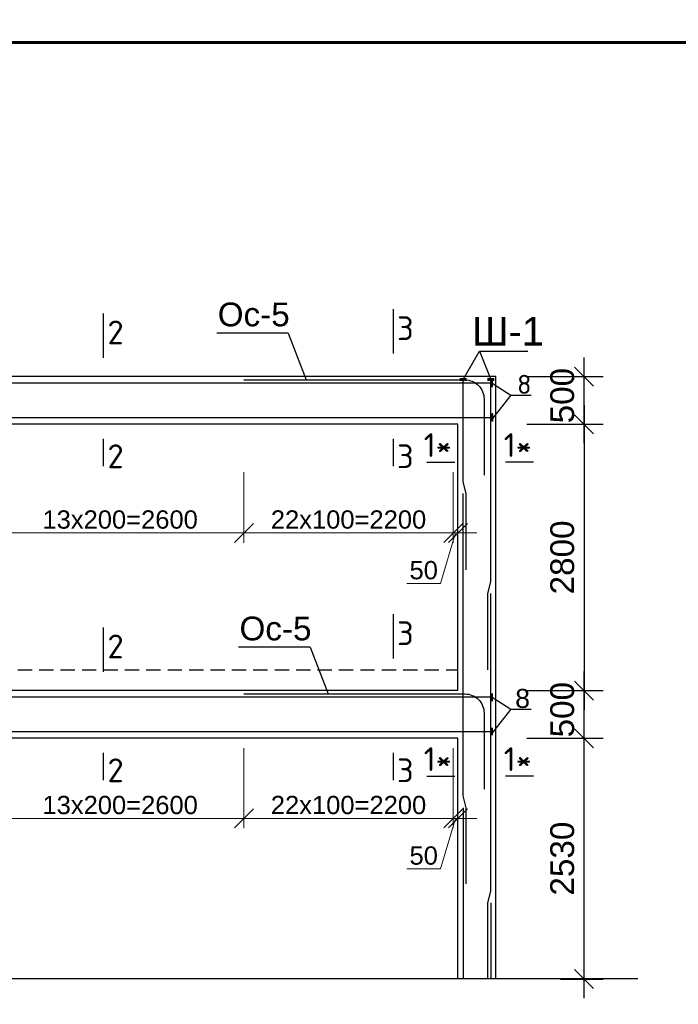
# Model space of a CAD drawing. Header units: millimetres. Extents: x 2063114 to 14983986, y -126020516 to 213791.
# Tile 551 of 656: x 2350951 to 2357873, y -394297 to -383951. Entities that reach past the tile are written whole.
import ezdxf

# ---------------------------------------------------------------- set-up
doc = ezdxf.new("R2010")
doc.units = ezdxf.units.MM
doc.linetypes.add('штриховая', pattern=[0.75, 0.5, -0.25])
doc.layers.get('Defpoints').update_dxf_attribs({"color": 6, "lineweight": 35})
doc.layers.add('.', color=7, linetype='Continuous', lineweight=15)
doc.layers.add('РАЗМЕР АР', color=150, linetype='Continuous', lineweight=20)
doc.layers.add('PDF _Текст', color=7, linetype='Continuous')
doc.styles.add('seviyorum', font='times.ttf')
doc.styles.get("Standard").update_dxf_attribs({"font": 'arial.ttf'})
doc.dimstyles.new('1-100', dxfattribs={"dimtxt": 300, "dimasz": 250, "dimexe": 130, "dimexo": 130, "dimgap": 50, "dimtad": 1, "dimdec": 0, "dimtxsty": 'seviyorum', "dimblk": 'OBLIQUE', "dimcen": 250, "dimdle": 125, "dimclrd": 256, "dimclre": 256, "dimclrt": 256, "dimadec": 0, "dimazin": 0, "dimtfac": 1, "dimtdec": 0, "dimtmove": 1, "dimatfit": 3, "dimldrblk": 'OBLIQUE', "dimfxl": 200, "dimlwd": -1, "dimlwe": -1, "dimarcsym": 0})
doc.dimstyles.new('STANDARD$0', dxfattribs={"dimtxt": 250, "dimasz": 200, "dimexe": 200, "dimexo": 300, "dimgap": 100, "dimtad": 1, "dimdec": 0, "dimzin": 1, "dimdsep": 46, "dimtxsty": 'Standard', "dimblk1": 'OBLIQUE', "dimblk2": 'OBLIQUE', "dimsah": 1, "dimcen": 2.5, "dimdle": 200, "dimadec": 0, "dimazin": 0, "dimtfac": 1, "dimtdec": 0, "dimtmove": 0, "dimatfit": 3, "dimldrblk": 'OBLIQUE', "dimfxl": 600, "dimfxlon": 1, "dimtolj": 1, "dimtzin": 1, "dimarcsym": 0})

# ---------------------------------------------------------------- blocks, each defined once
blk = doc.blocks.new('*U1593')
at = {"color": 0, "lineweight": 60, "ltscale": 25}
blk.add_lwpolyline([(-57400, 41500), (-500, 41500), (-500, 500), (-57400, 500)], close=True, dxfattribs=at)
blk = doc.blocks.new('_Oblique')
at = {"color": 0, "linetype": 'ByBlock', "lineweight": -2}
blk.add_line((-0.5, -0.5), (0.5, 0.5), dxfattribs=at)
blk = doc.blocks.new('*D1995')
at = {"layer": 'Defpoints', "color": 0, "lineweight": 30, "transparency": 16777216}
for p in [(2355954, -391501), (2356882, -391501), (2356334, -394031)]:
    blk.add_point(p, dxfattribs=at)
at = {"layer": 'РАЗМЕР АР', "color": 0, "lineweight": -2, "transparency": 16777216}
for p, q in [((2356882, -394231), (2356882, -391301)), ((2356282, -391501), (2357082, -391501)), ((2356634, -394031), (2357082, -394031))]:
    blk.add_line(p, q, dxfattribs=at)
at = {"layer": 'РАЗМЕР АР', "color": 0, "lineweight": -2, "transparency": 16777216, "xscale": 200, "yscale": 200, "zscale": 200}
for p, rotation in [((2356882, -391501), 90), ((2356882, -394031), 270)]:
    blk.add_blockref('_Oblique', p, dxfattribs=dict(at, rotation=rotation))
at = {"layer": 'РАЗМЕР АР', "color": 0, "transparency": 16777216, "insert": (2356654, -392766), "char_height": 250, "attachment_point": 5, "rotation": 90}
blk.add_mtext('\\A1;2530', dxfattribs=at)
blk = doc.blocks.new('*D1996')
at = {"layer": 'Defpoints', "color": 0, "lineweight": 30, "transparency": 16777216}
for p in [(2355954, -391001), (2356882, -391001), (2355954, -391501)]:
    blk.add_point(p, dxfattribs=at)
at = {"layer": 'РАЗМЕР АР', "color": 0, "lineweight": -2, "transparency": 16777216}
for p, q in [((2356882, -391701), (2356882, -390801)), ((2356282, -391001), (2357082, -391001)), ((2356282, -391501), (2357082, -391501))]:
    blk.add_line(p, q, dxfattribs=at)
at = {"layer": 'РАЗМЕР АР', "color": 0, "lineweight": -2, "transparency": 16777216, "xscale": 200, "yscale": 200, "zscale": 200}
for p, rotation in [((2356882, -391001), 90), ((2356882, -391501), 270)]:
    blk.add_blockref('_Oblique', p, dxfattribs=dict(at, rotation=rotation))
at = {"layer": 'РАЗМЕР АР', "color": 0, "transparency": 16777216, "insert": (2356654, -391201), "char_height": 250, "attachment_point": 5, "rotation": 90}
blk.add_mtext('\\A1;500', dxfattribs=at)
blk = doc.blocks.new('*D1997')
at = {"layer": 'Defpoints', "color": 0, "lineweight": 30, "transparency": 16777216}
for p in [(2355954, -387701), (2356882, -387701), (2355954, -388201)]:
    blk.add_point(p, dxfattribs=at)
at = {"layer": 'РАЗМЕР АР', "color": 0, "lineweight": -2, "transparency": 16777216}
for p, q in [((2356882, -388401), (2356882, -387501)), ((2356282, -387701), (2357082, -387701)), ((2356282, -388201), (2357082, -388201))]:
    blk.add_line(p, q, dxfattribs=at)
at = {"layer": 'РАЗМЕР АР', "color": 0, "lineweight": -2, "transparency": 16777216, "xscale": 200, "yscale": 200, "zscale": 200}
for p, rotation in [((2356882, -387701), 90), ((2356882, -388201), 270)]:
    blk.add_blockref('_Oblique', p, dxfattribs=dict(at, rotation=rotation))
at = {"layer": 'РАЗМЕР АР', "color": 0, "transparency": 16777216, "insert": (2356654, -387901), "char_height": 250, "attachment_point": 5, "rotation": 90}
blk.add_mtext('\\A1;500', dxfattribs=at)
blk = doc.blocks.new('*D2002')
at = {"layer": 'Defpoints', "color": 0, "lineweight": 30, "ltscale": 100, "transparency": 16777216}
for p in [(2350707, -391501), (2353307, -391501), (2350707, -392343)]:
    blk.add_point(p, dxfattribs=at)
at = {"layer": 'РАЗМЕР АР', "ltscale": 100, "transparency": 16777216}
for p, q in [((2350707, -391605), (2350707, -392447)), ((2353307, -391605), (2353307, -392447)), ((2353407, -392343), (2350607, -392343))]:
    blk.add_line(p, q, dxfattribs=at)
at = {"layer": 'РАЗМЕР АР', "ltscale": 100, "transparency": 16777216, "xscale": 200, "yscale": 200, "zscale": 200, "rotation": 180}
blk.add_blockref('_Oblique', (2350707, -392343), dxfattribs=at)
at = {"layer": 'РАЗМЕР АР', "ltscale": 100, "transparency": 16777216, "xscale": 200, "yscale": 200, "zscale": 200}
blk.add_blockref('_Oblique', (2353307, -392343), dxfattribs=at)
at = {"layer": 'РАЗМЕР АР', "ltscale": 100, "transparency": 16777216, "insert": (2352007, -392204), "char_height": 192, "attachment_point": 5}
blk.add_mtext('13x200=2600', dxfattribs=at)
blk = doc.blocks.new('*D2003')
at = {"layer": 'Defpoints', "color": 0, "lineweight": 30, "ltscale": 100, "transparency": 16777216}
for p in [(2353307, -391501), (2355507, -391501), (2355507, -392343)]:
    blk.add_point(p, dxfattribs=at)
at = {"layer": 'РАЗМЕР АР', "ltscale": 100, "transparency": 16777216}
for p, q in [((2353307, -391605), (2353307, -392447)), ((2355507, -391605), (2355507, -392447)), ((2353207, -392343), (2355607, -392343))]:
    blk.add_line(p, q, dxfattribs=at)
at = {"layer": 'РАЗМЕР АР', "ltscale": 100, "transparency": 16777216, "xscale": 200, "yscale": 200, "zscale": 200, "rotation": 180}
blk.add_blockref('_Oblique', (2353307, -392343), dxfattribs=at)
at = {"layer": 'РАЗМЕР АР', "ltscale": 100, "transparency": 16777216, "xscale": 200, "yscale": 200, "zscale": 200}
blk.add_blockref('_Oblique', (2355507, -392343), dxfattribs=at)
at = {"layer": 'РАЗМЕР АР', "ltscale": 100, "transparency": 16777216, "insert": (2354407, -392204), "char_height": 192, "attachment_point": 5}
blk.add_mtext('22x100=2200', dxfattribs=at)
blk = doc.blocks.new('*D2005')
at = {"layer": 'Defpoints', "color": 0, "lineweight": 30, "transparency": 16777216}
for p in [(2355954, -388201), (2356399, -391001), (2356882, -391001)]:
    blk.add_point(p, dxfattribs=at)
at = {"layer": 'РАЗМЕР АР', "color": 0, "lineweight": -2, "transparency": 16777216}
for p, q in [((2356882, -388001), (2356882, -391201)), ((2356282, -388201), (2357082, -388201)), ((2356699, -391001), (2357082, -391001))]:
    blk.add_line(p, q, dxfattribs=at)
at = {"layer": 'РАЗМЕР АР', "color": 0, "lineweight": -2, "transparency": 16777216, "xscale": 200, "yscale": 200, "zscale": 200}
for p, rotation in [((2356882, -388201), 90), ((2356882, -391001), 270)]:
    blk.add_blockref('_Oblique', p, dxfattribs=dict(at, rotation=rotation))
at = {"layer": 'РАЗМЕР АР', "color": 0, "transparency": 16777216, "insert": (2356654, -389601), "char_height": 250, "attachment_point": 5, "rotation": 90}
blk.add_mtext('\\A1;2800', dxfattribs=at)
blk = doc.blocks.new('*D2015')
at = {"layer": 'Defpoints', "color": 0, "lineweight": 30, "transparency": 16777216}
for p in [(2355557, -394031), (2348457, -394380), (2355557, -395383)]:
    blk.add_point(p, dxfattribs=at)
at = {"layer": 'РАЗМЕР АР', "color": 0, "lineweight": -2, "transparency": 16777216}
for p, q in [((2348457, -394783), (2348457, -395583)), ((2355557, -394783), (2355557, -395583)), ((2348257, -395383), (2355757, -395383))]:
    blk.add_line(p, q, dxfattribs=at)
at = {"layer": 'РАЗМЕР АР', "color": 0, "lineweight": -2, "transparency": 16777216, "xscale": 200, "yscale": 200, "zscale": 200, "rotation": 180}
blk.add_blockref('_Oblique', (2348457, -395383), dxfattribs=at)
at = {"layer": 'РАЗМЕР АР', "color": 0, "lineweight": -2, "transparency": 16777216, "xscale": 200, "yscale": 200, "zscale": 200}
blk.add_blockref('_Oblique', (2355557, -395383), dxfattribs=at)
at = {"layer": 'РАЗМЕР АР', "color": 0, "transparency": 16777216, "insert": (2352007, -395155), "char_height": 250, "attachment_point": 5}
blk.add_mtext('\\A1;7100', dxfattribs=at)
blk = doc.blocks.new('*D2024')
at = {"layer": 'Defpoints', "color": 0, "lineweight": 30, "transparency": 16777216}
for p in [(2355557, -394031), (2355957, -394031), (2355957, -395383)]:
    blk.add_point(p, dxfattribs=at)
at = {"layer": 'РАЗМЕР АР', "color": 0, "lineweight": -2, "transparency": 16777216}
for p, q in [((2355557, -394783), (2355557, -395583)), ((2355957, -394783), (2355957, -395583)), ((2355357, -395383), (2356157, -395383))]:
    blk.add_line(p, q, dxfattribs=at)
at = {"layer": 'РАЗМЕР АР', "color": 0, "lineweight": -2, "transparency": 16777216, "xscale": 200, "yscale": 200, "zscale": 200, "rotation": 180}
blk.add_blockref('_Oblique', (2355557, -395383), dxfattribs=at)
at = {"layer": 'РАЗМЕР АР', "color": 0, "lineweight": -2, "transparency": 16777216, "xscale": 200, "yscale": 200, "zscale": 200}
blk.add_blockref('_Oblique', (2355957, -395383), dxfattribs=at)
at = {"layer": 'РАЗМЕР АР', "color": 0, "transparency": 16777216, "insert": (2355757, -395155), "char_height": 250, "attachment_point": 5}
blk.add_mtext('\\A1;400', dxfattribs=at)
blk = doc.blocks.new('*D1979')
at = {"layer": 'Defpoints', "color": 0, "lineweight": 30, "ltscale": 100, "transparency": 16777216}
for p in [(2355507, -391501), (2355557, -391991), (2355557, -392343)]:
    blk.add_point(p, dxfattribs=at)
at = {"layer": 'РАЗМЕР АР', "ltscale": 100, "transparency": 16777216}
for p, q in [((2355507, -391605), (2355507, -392447)), ((2355557, -392095), (2355557, -392447)), ((2355507, -392343), (2355307, -392343)), ((2355532, -392343), (2355374, -392873)), ((2355507, -392343), (2355557, -392343)), ((2355507, -392343), (2355557, -392343)), ((2355557, -392343), (2355757, -392343)), ((2355374, -392873), (2355020, -392873))]:
    blk.add_line(p, q, dxfattribs=at)
at = {"layer": 'РАЗМЕР АР', "ltscale": 100, "transparency": 16777216, "xscale": 200, "yscale": 200, "zscale": 200}
blk.add_blockref('_Oblique', (2355507, -392343), dxfattribs=at)
at = {"layer": 'РАЗМЕР АР', "ltscale": 100, "transparency": 16777216, "xscale": 200, "yscale": 200, "zscale": 200, "rotation": 180}
blk.add_blockref('_Oblique', (2355557, -392343), dxfattribs=at)
at = {"layer": 'РАЗМЕР АР', "ltscale": 100, "transparency": 16777216, "insert": (2355197, -392735), "char_height": 192, "attachment_point": 5}
blk.add_mtext('50', dxfattribs=at)
blk = doc.blocks.new('*D1980')
at = {"layer": 'Defpoints', "color": 0, "lineweight": 30, "ltscale": 100, "transparency": 16777216}
for p in [(2350707, -388601), (2353307, -388601), (2350707, -389343)]:
    blk.add_point(p, dxfattribs=at)
at = {"layer": 'РАЗМЕР АР', "ltscale": 100, "transparency": 16777216}
for p, q in [((2350707, -388705), (2350707, -389447)), ((2353307, -388705), (2353307, -389447)), ((2353407, -389343), (2350607, -389343))]:
    blk.add_line(p, q, dxfattribs=at)
at = {"layer": 'РАЗМЕР АР', "ltscale": 100, "transparency": 16777216, "xscale": 200, "yscale": 200, "zscale": 200, "rotation": 180}
blk.add_blockref('_Oblique', (2350707, -389343), dxfattribs=at)
at = {"layer": 'РАЗМЕР АР', "ltscale": 100, "transparency": 16777216, "xscale": 200, "yscale": 200, "zscale": 200}
blk.add_blockref('_Oblique', (2353307, -389343), dxfattribs=at)
at = {"layer": 'РАЗМЕР АР', "ltscale": 100, "transparency": 16777216, "insert": (2352007, -389204), "char_height": 192, "attachment_point": 5}
blk.add_mtext('13x200=2600', dxfattribs=at)
blk = doc.blocks.new('*D1981')
at = {"layer": 'Defpoints', "color": 0, "lineweight": 30, "ltscale": 100, "transparency": 16777216}
for p in [(2353307, -388601), (2355507, -388601), (2355507, -389343)]:
    blk.add_point(p, dxfattribs=at)
at = {"layer": 'РАЗМЕР АР', "ltscale": 100, "transparency": 16777216}
for p, q in [((2353307, -388705), (2353307, -389447)), ((2355507, -388705), (2355507, -389447)), ((2353207, -389343), (2355607, -389343))]:
    blk.add_line(p, q, dxfattribs=at)
at = {"layer": 'РАЗМЕР АР', "ltscale": 100, "transparency": 16777216, "xscale": 200, "yscale": 200, "zscale": 200, "rotation": 180}
blk.add_blockref('_Oblique', (2353307, -389343), dxfattribs=at)
at = {"layer": 'РАЗМЕР АР', "ltscale": 100, "transparency": 16777216, "xscale": 200, "yscale": 200, "zscale": 200}
blk.add_blockref('_Oblique', (2355507, -389343), dxfattribs=at)
at = {"layer": 'РАЗМЕР АР', "ltscale": 100, "transparency": 16777216, "insert": (2354407, -389204), "char_height": 192, "attachment_point": 5}
blk.add_mtext('22x100=2200', dxfattribs=at)
blk = doc.blocks.new('*D1984')
at = {"layer": 'Defpoints', "color": 0, "lineweight": 30, "ltscale": 100, "transparency": 16777216}
for p in [(2355507, -388601), (2355557, -388991), (2355557, -389343)]:
    blk.add_point(p, dxfattribs=at)
at = {"layer": 'РАЗМЕР АР', "ltscale": 100, "transparency": 16777216}
for p, q in [((2355507, -388705), (2355507, -389447)), ((2355557, -389095), (2355557, -389447)), ((2355507, -389343), (2355307, -389343)), ((2355532, -389343), (2355374, -389874)), ((2355507, -389343), (2355557, -389343)), ((2355507, -389343), (2355557, -389343)), ((2355557, -389343), (2355757, -389343)), ((2355374, -389874), (2355020, -389874))]:
    blk.add_line(p, q, dxfattribs=at)
at = {"layer": 'РАЗМЕР АР', "ltscale": 100, "transparency": 16777216, "xscale": 200, "yscale": 200, "zscale": 200}
blk.add_blockref('_Oblique', (2355507, -389343), dxfattribs=at)
at = {"layer": 'РАЗМЕР АР', "ltscale": 100, "transparency": 16777216, "xscale": 200, "yscale": 200, "zscale": 200, "rotation": 180}
blk.add_blockref('_Oblique', (2355557, -389343), dxfattribs=at)
at = {"layer": 'РАЗМЕР АР', "ltscale": 100, "transparency": 16777216, "insert": (2355197, -389736), "char_height": 192, "attachment_point": 5}
blk.add_mtext('50', dxfattribs=at)

msp = doc.modelspace()

# ---------------------------------------------------------------- linework, layer by layer
at = {"lineweight": 30, "ltscale": 100}
for p, q in [((2351826.86716, -387036.36356), (2351826.86716, -387503.40272)), ((2354874.67616, -386992.35292), (2354874.67616, -387459.39208)), ((2355956.57029, -387700.70165), (2340456.57029, -387700.70165)), ((2355956.57029, -394030.70165), (2355956.57029, -387700.70165)), ((2355556.57029, -388200.70165), (2348456.57029, -388200.70165)), ((2355556.57029, -391000.70165), (2355556.57029, -388200.70165)), ((2351826.86716, -388354.98341), (2351826.86716, -388641.93214)), ((2354874.67616, -388354.98341), (2354874.67616, -388641.93214)), ((2355228.90118, -388601.03946), (2355522.52301, -388601.03946)), ((2356349.3258, -388601.03946), (2356055.70396, -388601.03946)), ((2354874.67616, -390196.93319), (2354874.67616, -390663.97235)), ((2351826.86716, -390336.36356), (2351826.86716, -390803.40272)), ((2355556.57029, -391000.70165), (2348456.57029, -391000.70165)), ((2355556.57029, -391500.70165), (2348456.57029, -391500.70165)), ((2355556.57029, -394030.70165), (2355556.57029, -391500.70165)), ((2351826.86716, -391654.98341), (2351826.86716, -391941.93214)), ((2354874.67616, -391654.98341), (2354874.67616, -391941.93214)), ((2355228.90118, -391901.03946), (2355522.52301, -391901.03946)), ((2356349.3258, -391901.03946), (2356055.70396, -391901.03946)), ((2357446.57029, -394030.70165), (2327248.954, -394030.70165))]:
    msp.add_line(p, q, dxfattribs=at)
for p, q in [((2353773.74259, -387244.64342), (2353021.34464, -387244.64342)), ((2353773.74259, -387244.64342), (2353963.15628, -387735.39319)), ((2355917.57029, -387769.4573), (2356111.78086, -387895.50111)), ((2356111.78086, -387895.50111), (2355918.57029, -388140.42489)), ((2356111.78086, -387895.50111), (2356327.04759, -387895.50111)), ((2354002.65616, -390544.64342), (2353250.25821, -390544.64342)), ((2354002.65616, -390544.64342), (2354192.06986, -391035.39319)), ((2355917.57029, -391069.4573), (2356111.78086, -391195.50111)), ((2356111.78086, -391195.50111), (2355918.57029, -391440.42489)), ((2356111.78086, -391195.50111), (2356327.04759, -391195.50111))]:
    msp.add_line(p, q)
at = {"color": 5, "lineweight": 30}
for p, q in [((2355611.57029, -392230.70165), (2355611.57029, -394030.70165)), ((2355901.57029, -393230.70165), (2355901.57029, -394030.70165))]:
    msp.add_line(p, q, dxfattribs=at)
at = {"ltscale": 100}
for points in [[(2355611.57029, -387730.70165), (2355783.63365, -387434.99477), (2355901.57029, -387730.70165)], [(2355783.63365, -387434.99477), (2356292.40846, -387434.99477)]]:
    msp.add_lwpolyline(points, dxfattribs=at)
at = {"color": 24, "lineweight": 30}
for points in [[(2355916.57029, -387771.06324), (2346006.57029, -387771.06324)], [(2349308.45393, -388102.93635), (2350506.45393, -388102.93635), (2350557.7288, -388130.34006), (2355917.57029, -388130.34006)], [(2355916.57029, -391071.06324), (2346006.57029, -391071.06324)], [(2349308.45393, -391402.93635), (2350506.45393, -391402.93635), (2350557.7288, -391430.34006), (2355917.57029, -391430.34006)]]:
    msp.add_lwpolyline(points, dxfattribs=at)
at = {"color": 1, "lineweight": 30}
for points in [[(2353306.57029, -387735.39319), (2355631.4721, -387735.39319, -0.4142135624), (2355831.4721, -387935.39319), (2355831.4721, -388735.39319)], [(2353306.57029, -391035.39319), (2355631.4721, -391035.39319, -0.4142135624), (2355831.4721, -391235.39319), (2355831.4721, -392035.39319)]]:
    msp.add_lwpolyline(points, format="xyb", dxfattribs=at)
at = {"color": 1, "lineweight": 60, "ltscale": 100}
for points in [[(2355576.57029, -387730.70165), (2355646.57029, -387730.70165)], [(2355866.57029, -387730.70165), (2355936.57029, -387730.70165)]]:
    msp.add_lwpolyline(points, dxfattribs=at)
at = {"color": 96, "lineweight": 30, "ltscale": 100}
for points in [[(2355641.57029, -389730.70165), (2355641.57029, -388930.70165), (2355611.57029, -388807.78168), (2355611.57029, -387730.70165)], [(2355871.57029, -390780.70165), (2355871.57029, -389980.70165), (2355901.57029, -389857.78168), (2355901.57029, -387730.70165)], [(2355641.57029, -393030.70165), (2355641.57029, -392230.70165), (2355611.57029, -392107.78168), (2355611.57029, -388930.70165)], [(2355871.57029, -394030.70165), (2355871.57029, -393230.70165), (2355901.57029, -393107.78168), (2355901.57029, -389980.70165)]]:
    msp.add_lwpolyline(points, dxfattribs=at)
at = {"color": 1, "lineweight": 30}
for points in [[(2355917.57029, -387811.06324), (2355916.57029, -387811.06324), (2355916.57029, -387731.06324), (2355917.57029, -387731.06324)], [(2355918.57029, -388170.34006), (2355917.57029, -388170.34006), (2355917.57029, -388090.34006), (2355918.57029, -388090.34006)], [(2355918.57029, -388170.34006), (2355917.57029, -388170.34006), (2355917.57029, -388090.34006), (2355918.57029, -388090.34006)], [(2355917.57029, -391111.06324), (2355916.57029, -391111.06324), (2355916.57029, -391031.06324), (2355917.57029, -391031.06324)], [(2355917.57029, -391470.34006), (2355916.57029, -391470.34006), (2355916.57029, -391390.34006), (2355917.57029, -391390.34006)], [(2355917.57029, -391470.34006), (2355916.57029, -391470.34006), (2355916.57029, -391390.34006), (2355917.57029, -391390.34006)]]:
    msp.add_lwpolyline(points, close=True, dxfattribs=at)
at = {"linetype": 'штриховая', "ltscale": 300}
msp.add_lwpolyline([(2348456.57029, -390780.70165), (2355556.57029, -390780.70165)], dxfattribs=at)

# ---------------------------------------------------------------- block references
msp.add_blockref('*U1593', (2379792.08613, -425691.31434))

# ---------------------------------------------------------------- texts
at = {"layer": '.', "ltscale": 100, "char_height": 250, "width": 702.5, "attachment_point": 4}
for insert in [(2353032.27619, -387049.53287), (2353261.18977, -390349.53287)]:
    msp.add_mtext('Ос-5', dxfattribs=dict(at, insert=insert))
for s, height, p in [('Ш-1', 300, (2355703.68534, -387374.58066)), ('8', 200, (2356158.46121, -391182.50267))]:
    msp.add_text(s, height=height).set_placement(p)
at = {"color": 0, "insert": (2336208.6838, -385391.29131), "char_height": 350, "width": 10255.2860103, "attachment_point": 1}
msp.add_mtext('\\pi476.17643;РАМА МОНОЛИТНАЯ РМ-3 ПО ОСИ "В".', dxfattribs=at)
at = {"width": 114.3068182}
for s, insert, char_height, attachment_point in [('{\\fISOCPEUR|b0|i0|c0|p34;2}', (2352044.47948, -387111.76041), 250, 3), ('{\\fISOCPEUR|b0|i0|c0|p34;3}', (2355092.28848, -387067.74977), 250, 3), ('{\\fISOCPEUR|b0|i0|c204|p34;8}', (2356178.46121, -387882.50267), 200, 7), ('{\\fISOCPEUR|b0|i0|c204|p34;1*}', (2355196.87467, -388295.44268), 250, 1), ('{\\fISOCPEUR|b0|i0|c204|p34;1*}', (2356332.88303, -388295.44268), 250, 3), ('{\\fISOCPEUR|b0|i0|c0|p34;2}', (2352044.47948, -388413.23627), 250, 3), ('{\\fISOCPEUR|b0|i0|c0|p34;3}', (2355092.28848, -388413.23627), 250, 3), ('{\\fISOCPEUR|b0|i0|c0|p34;3}', (2355092.28848, -390272.33004), 250, 3), ('{\\fISOCPEUR|b0|i0|c0|p34;2}', (2352044.47948, -390411.76041), 250, 3), ('{\\fISOCPEUR|b0|i0|c204|p34;1*}', (2355196.87467, -391595.44268), 250, 1), ('{\\fISOCPEUR|b0|i0|c204|p34;1*}', (2356332.88303, -391595.44268), 250, 3), ('{\\fISOCPEUR|b0|i0|c0|p34;2}', (2352044.47948, -391713.23627), 250, 3), ('{\\fISOCPEUR|b0|i0|c0|p34;3}', (2355092.28848, -391713.23627), 250, 3)]:
    msp.add_mtext(s, dxfattribs=dict(at, insert=insert, char_height=char_height, attachment_point=attachment_point))
at = {"layer": 'PDF _Текст', "ltscale": 100, "insert": (2342813.28527, -375538.90903), "char_height": 250, "width": 17761.3594528, "attachment_point": 1}
msp.add_mtext('\\pi-750,l750,t750;1.^I Данный лист см . совместно с л . л . КЖ -\\P2.^I Монолитные конструкции выполнить согласно КМК 2.03.01-96 " Бетонные и железобетонные конструкции ", КМК 3.03.01-98 " Несущие и ограждающие конструкции "\\P3.^I Арматурные стержни крепить между собой отожженной стальной проволокой диаметром 0.8-1.2 мм .  Длину нахлёста принять 40d(d-диаметр арматуры )\\P4.^I Снятие опалубки производить после достижения бетоном 70% проектной прочности \\P5.^I Размерные линии указаны до центра рабочей арматуры .\\P6.^I Сварку арматуры производить по РСтУз 865-98 электродами типа Э 42 А по ГОСТ 9467-85\\P7.^I Концы хомутов заводить в тело бетона на длину не менее 50 мм .\\P8.^I К бетонированию колонн приступить только после приемки арматурного каркаса колонна техническим надзором заказчика и автором проекта , что должно быть подтверждено актом на скрытые работы до бетонирования колонн .\\P9.^I При производстве бетонных работ в условиях сухого и жаркого климата при температуре воздуха выше 25° С и относительной влажности менее 50% должны применяться цементы , марочная прочность которых превышает проектную прочность бетона но менее , чем на 20 %. Уход за свежеуложенным бетоном следует осуществлять до достижения им не менее 70 % проектной прочности .  п .  6.8 КМК 2.01.03-96 " Строительство в сейсмических районах "', dxfattribs=at)

# ---------------------------------------------------------------- dimensions: what is measured, and where the dimension line sits
at = {"layer": 'РАЗМЕР АР'}
for base, p1, p2, picture, middle in [((2356881.61589, -387700.70165), (2355954.26659, -388200.70165), (2355954.26659, -387700.70165), '*D1997', (2356881.61589, -387900.70165)), ((2356881.61589, -391000.70165), (2355954.26659, -391500.70165), (2355954.26659, -391000.70165), '*D1996', (2356881.61589, -391200.70165))]:
    dim = msp.add_linear_dim(base=base, p1=p1, p2=p2, angle=90, dimstyle='STANDARD$0', override={"dimtmove": 1}, dxfattribs=at)
    dim.commit()
    dim.dimension.update_dxf_attribs({"geometry": picture, "text_midpoint": middle, "dimtype": 160})
for base, p1, p2, picture, middle in [((2356881.61589, -391000.70165), (2355954.26659, -388200.70165), (2356398.90083, -391000.70165), '*D2005', (2356653.97264, -389600.70165)), ((2356881.61589, -391500.70165), (2356334.26659, -394030.70165), (2355954.26659, -391500.70165), '*D1995', (2356653.88737, -392765.70165))]:
    dim = msp.add_linear_dim(base=base, p1=p1, p2=p2, angle=90, dimstyle='STANDARD$0', override={"dimtmove": 1}, dxfattribs=at)
    dim.commit()
    dim.dimension.update_dxf_attribs({"geometry": picture, "text_midpoint": middle})
at = {"layer": 'РАЗМЕР АР', "ltscale": 100}
for base, p1, p2, picture, middle in [((2350706.57029, -389342.50503), (2353306.57029, -388600.70165), (2350706.57029, -388600.70165), '*D1980', (2352006.57029, -389204.40953)), ((2350706.57029, -392342.50503), (2353306.57029, -391500.70165), (2350706.57029, -391500.70165), '*D2002', (2352006.57029, -392204.40953))]:
    dim = msp.add_linear_dim(base=base, p1=p1, p2=p2, angle=180, text='13x200=<>', dimstyle='1-100', override={"dimscale": 0.8, "dimtxt": 240, "dimtxsty": 'Standard'}, dxfattribs=at)
    dim.commit()
    dim.dimension.update_dxf_attribs({"geometry": picture, "text_midpoint": middle})
for base, p1, p2, picture, middle in [((2355506.57029, -389342.50503), (2353306.57029, -388600.70165), (2355506.57029, -388601.03946), '*D1981', (2354406.57029, -389342.50503)), ((2355506.57029, -392342.50503), (2353306.57029, -391500.70165), (2355506.57029, -391500.70165), '*D2003', (2354406.57029, -392342.50503))]:
    dim = msp.add_linear_dim(base=base, p1=p1, p2=p2, angle=180, text='22x100=<>', dimstyle='1-100', override={"dimscale": 0.8, "dimtxt": 240, "dimtxsty": 'Standard'}, dxfattribs=at)
    dim.commit()
    dim.dimension.update_dxf_attribs({"geometry": picture, "text_midpoint": middle, "dimtype": 160})
for base, p1, p2, picture, middle in [((2355556.57029, -389342.88503), (2355506.57029, -388601.03946), (2355556.57029, -388991.25682), '*D1984', (2355333.93431, -389873.63393)), ((2355556.57029, -392342.53754), (2355506.57029, -391500.70165), (2355556.57029, -391990.87682), '*D1979', (2355333.93431, -392873.25393))]:
    dim = msp.add_linear_dim(base=base, p1=p1, p2=p2, angle=180, dimstyle='1-100', override={"dimscale": 0.8, "dimtxt": 240, "dimtxsty": 'Standard'}, dxfattribs=at)
    dim.commit()
    dim.dimension.update_dxf_attribs({"geometry": picture, "text_midpoint": middle, "dimtype": 160})
at = {"layer": 'РАЗМЕР АР'}
dim = msp.add_linear_dim(base=(2355556.57029, -395382.85618), p1=(2348456.57029, -394380.4138), p2=(2355556.57029, -394030.70165), dimstyle='STANDARD$0', override={"dimtmove": 1}, dxfattribs=at)
dim.commit()
dim.dimension.update_dxf_attribs({"geometry": '*D2015', "text_midpoint": (2352006.57029, -395155.21293)})
dim = msp.add_linear_dim(base=(2355956.57029, -395382.85618), p1=(2355556.57029, -394030.70165), p2=(2355956.57029, -394030.70165), dimstyle='STANDARD$0', override={"dimtmove": 1}, dxfattribs=at)
dim.commit()
dim.dimension.update_dxf_attribs({"geometry": '*D2024', "text_midpoint": (2355756.57029, -395382.85618), "dimtype": 160})

doc.saveas('drawing.dxf')
